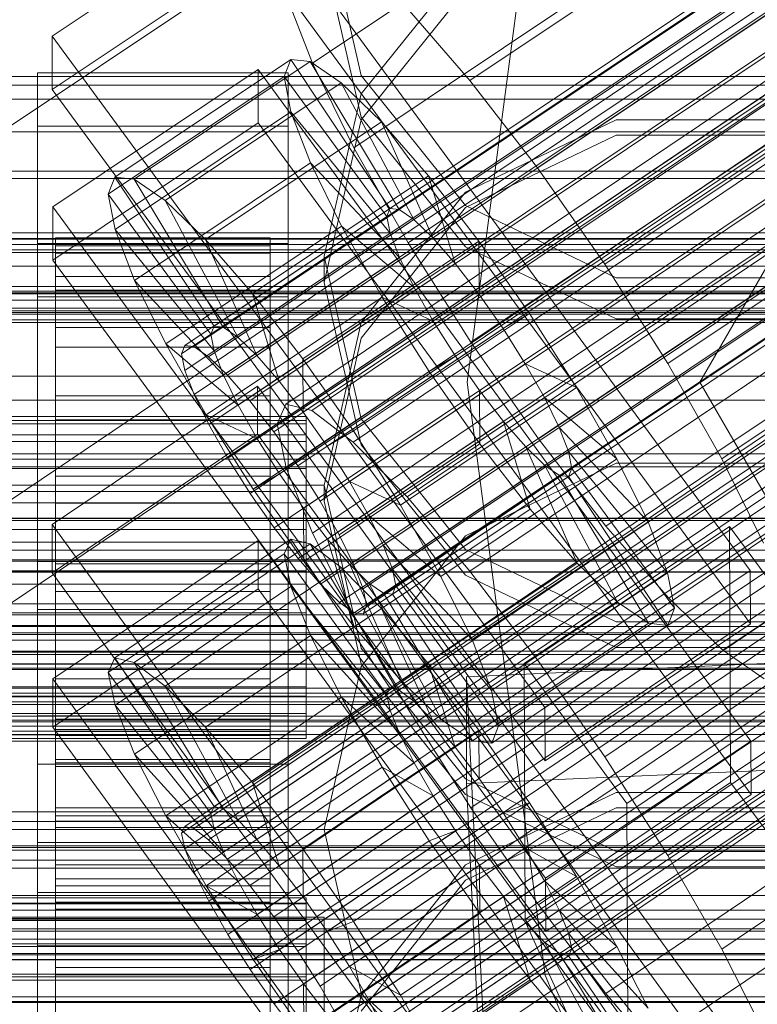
# Model space of a CAD drawing. Header units: millimetres. Extents: x -4738 to 65662, y -68080 to 6847.
# Tile 274 of 656: x 132 to 173, y -34285 to -34230. Entities that reach past the tile are written whole.
import ezdxf

# ---------------------------------------------------------------- set-up
doc = ezdxf.new("R2010")
doc.units = ezdxf.units.MM
for name, color, linetype, lineweight in [('COTAS_O', 1, 'Continuous', 0), ('COTAS_P', 1, 'Continuous', 0), ('frontal_briquetadora', 7, 'Continuous', 0), ('frontal_C01', 7, 'Continuous', 0), ('frontal_C02', 7, 'Continuous', 0), ('frontal_C03', 7, 'Continuous', 0), ('frontal_mezcladora', 7, 'Continuous', 0), ('frontal_secador', 7, 'Continuous', 0)]:
    doc.layers.add(name, color=color, linetype=linetype, lineweight=lineweight)
doc.dimstyles.new('R19_100', dxfattribs={"dimtxt": 250, "dimasz": 150, "dimexe": 150, "dimexo": 80, "dimgap": 100, "dimtad": 1, "dimtih": 1, "dimtoh": 1, "dimdsep": 46, "dimcen": 0.09, "dimadec": 0, "dimazin": 0, "dimtfac": 1, "dimtdec": 4, "dimtofl": 0, "dimtmove": 0, "dimatfit": 3, "dimfxl": 1, "dimtolj": 1, "dimtzin": 0, "dimarcsym": 0})

# ---------------------------------------------------------------- blocks, each defined once
blk = doc.blocks.new('DIM_R30_48')
at = {"layer": 'COTAS_O'}
for p, q in [((-1725, -33700), (-1575, -33655)), ((1725, -33700), (1575, -33655)), ((-1725, -34400), (-1725, -33700)), ((-1725, -33700), (1725, -33700)), ((-1725, -33700), (-1575, -33745)), ((1725, -33700), (1575, -33745)), ((1725, -34400), (1725, -33700))]:
    blk.add_line(p, q, dxfattribs=at)
blk.add_text('3450 O', height=250, dxfattribs=at).set_placement((0, -33600))
blk = doc.blocks.new('DIM_R30_49')
at = {"layer": 'COTAS_P'}
for p, q in [((-150, -32300), (550, -32300)), ((550, -32300), (505, -32450)), ((550, -34900), (550, -32300)), ((550, -32300), (595, -32450)), ((550, -34900), (505, -34750)), ((550, -34900), (595, -34750)), ((-150, -34900), (550, -34900))]:
    blk.add_line(p, q, dxfattribs=at)
blk.add_text('2600 P', height=250, rotation=90, dxfattribs=at).set_placement((450, -33600))
blk = doc.blocks.new('DIM_R30_52')
at = {"layer": 'COTAS_O'}
for p, q in [((-650, -34200), (-500, -34155)), ((650, -34200), (500, -34155)), ((-650, -34900), (-650, -34200)), ((-650, -34200), (650, -34200)), ((-650, -34200), (-500, -34245)), ((650, -34200), (500, -34245)), ((650, -34900), (650, -34200))]:
    blk.add_line(p, q, dxfattribs=at)
blk.add_text('1300 O', height=250, dxfattribs=at).set_placement((0, -34100))

msp = doc.modelspace()

# ---------------------------------------------------------------- linework, layer by layer
at = {"layer": 'frontal_briquetadora'}
for p, q in [((151.08, -34232.849), (149, -34223.801)), ((149, -34226.151), (151.08, -34235.184)), ((151.08, -34233.872), (156.906, -34226.61)), ((156.907, -34228.052), (151.08, -34235.335)), ((156.906, -34240.124), (151.08, -34232.849)), ((149, -34242.945), (151.08, -34233.872)), ((151.08, -34235.184), (156.907, -34242.429)), ((151.08, -34235.335), (149, -34244.416)), ((165.326, -34235.331), (156.906, -34239.371)), ((174.674, -34235.331), (165.326, -34235.331)), ((156.907, -34240.238), (165.327, -34236.188)), ((165.327, -34236.188), (174.673, -34236.188)), ((156.906, -34239.371), (151.08, -34246.657)), ((165.326, -34244.169), (156.906, -34240.124)), ((151.08, -34247.536), (156.907, -34240.238)), ((156.907, -34242.429), (165.327, -34246.449)), ((151.08, -34252.035), (149, -34242.945)), ((149, -34244.416), (149, -34242.945)), ((149, -34244.416), (151.08, -34253.497)), ((174.674, -34244.169), (165.326, -34244.169)), ((151.08, -34246.657), (149, -34255.753)), ((165.327, -34246.449), (174.673, -34246.449)), ((149, -34256.636), (151.08, -34247.536)), ((156.906, -34259.336), (151.08, -34252.035)), ((151.08, -34253.497), (156.907, -34260.779)), ((165.326, -34254.527), (156.906, -34258.582)), ((174.674, -34254.527), (165.326, -34254.527)), ((149, -34255.753), (131, -34255.753)), ((149, -34256.636), (149, -34255.753)), ((149, -34255.753), (151.08, -34264.86)), ((151.08, -34265.737), (149, -34256.636)), ((156.906, -34258.582), (151.08, -34265.888)), ((165.326, -34263.393), (156.906, -34259.336)), ((-160, -34260.611), (200, -34260.611)), ((156.907, -34260.779), (165.327, -34264.821)), ((174.674, -34263.393), (165.326, -34263.393)), ((151.08, -34264.86), (156.906, -34272.168)), ((165.327, -34264.821), (174.673, -34264.821)), ((-160, -34265.027), (200, -34265.027)), ((151.08, -34265.888), (149, -34275)), ((156.907, -34273.035), (151.08, -34265.737)), ((200, -34268.884), (-160, -34268.884)), ((156.906, -34272.168), (165.326, -34276.228)), ((165.327, -34272.915), (156.907, -34276.965)), ((165.327, -34277.085), (156.907, -34273.035)), ((174.673, -34272.915), (165.327, -34272.915)), ((156.906, -34277.832), (165.326, -34273.772)), ((165.326, -34273.772), (174.674, -34273.772)), ((200, -34275), (-160, -34275)), ((149, -34275), (131, -34275)), ((151.08, -34284.112), (149, -34275)), ((165.326, -34276.228), (174.674, -34276.228)), ((156.907, -34276.965), (151.08, -34284.263)), ((174.673, -34277.085), (165.327, -34277.085)), ((151.08, -34285.14), (156.906, -34277.832)), ((200, -34281.116), (-160, -34281.116)), ((156.906, -34291.418), (151.08, -34284.112)), ((151.08, -34284.263), (149, -34293.364))]:
    msp.add_line(p, q, dxfattribs=at)
at = {"layer": 'frontal_C01'}
for p, q in [((146.872, -34251.231), (331.181, -34126.897)), ((148.32, -34251.581), (332.629, -34127.246)), ((146.383, -34252.321), (330.692, -34127.987)), ((150.629, -34253.346), (334.938, -34129.011)), ((141.218, -34274.815), (355.017, -34130.587)), ((141.731, -34274.939), (355.53, -34130.711)), ((146.887, -34254.776), (331.197, -34130.442)), ((141.045, -34275.202), (354.844, -34130.973)), ((142.549, -34275.565), (356.348, -34131.336)), ((141.224, -34276.072), (355.022, -34131.843)), ((153.641, -34256.406), (337.95, -34132.071)), ((143.617, -34276.649), (357.415, -34132.421)), ((141.742, -34277.366), (355.541, -34133.138)), ((144.861, -34278.119), (358.659, -34133.89)), ((148.35, -34258.429), (332.659, -34134.094)), ((142.565, -34278.996), (356.363, -34134.768)), ((359.995, -34135.645), (146.196, -34279.873)), ((157.152, -34260.553), (341.461, -34136.219)), ((143.635, -34280.852), (357.434, -34136.624)), ((147.533, -34281.793), (361.332, -34137.564)), ((144.881, -34282.806), (358.68, -34138.578)), ((150.672, -34263.031), (334.981, -34138.696)), ((148.779, -34283.747), (362.578, -34139.518)), ((146.218, -34284.726), (360.017, -34140.498)), ((345.231, -34141.17), (160.922, -34265.504)), ((149.85, -34285.602), (363.648, -34141.374)), ((147.554, -34286.48), (361.352, -34142.252)), ((150.672, -34287.233), (364.471, -34143.005)), ((148.798, -34287.95), (362.596, -34143.721)), ((153.694, -34268.268), (338.003, -34143.933)), ((151.191, -34288.527), (364.989, -34144.299)), ((149.865, -34289.034), (363.664, -34144.806)), ((150.683, -34289.659), (364.482, -34145.431)), ((151.196, -34289.783), (364.995, -34145.555)), ((151.369, -34289.397), (365.168, -34145.169)), ((164.693, -34270.922), (349.002, -34146.587)), ((157.211, -34273.783), (341.52, -34149.448)), ((168.21, -34276.437), (352.519, -34152.103)), ((160.982, -34279.201), (345.291, -34154.866)), ((171.232, -34281.674), (355.541, -34157.34)), ((164.752, -34284.152), (349.061, -34159.817)), ((228.298, -34191.267), (130, -34257.579)), ((130, -34263.359), (228.298, -34197.047)), ((-311.15, -34232.906), (311.15, -34232.906)), ((-311.15, -34233.399), (311.15, -34233.399)), ((-311.15, -34238.212), (311.15, -34238.212)), ((-311.15, -34238.614), (311.15, -34238.614)), ((-311.15, -34242.307), (311.15, -34242.307)), ((-311.15, -34242.591), (311.15, -34242.591)), ((-311.15, -34244.913), (311.15, -34244.913)), ((-311.15, -34245.06), (311.15, -34245.06)), ((-311.15, -34245.852), (311.15, -34245.852)), ((133.809, -34257.946), (145.277, -34250.21)), ((145.277, -34250.21), (145.289, -34252.906)), ((145.277, -34250.21), (172.809, -34288.064)), ((146.383, -34252.321), (146.872, -34251.231)), ((146.872, -34251.231), (148.32, -34251.581)), ((148.32, -34251.581), (150.629, -34253.346)), ((146.887, -34254.776), (146.383, -34252.321)), ((145.289, -34252.906), (133.821, -34260.642)), ((172.821, -34290.76), (145.289, -34252.906)), ((150.629, -34253.346), (153.641, -34256.406)), ((148.35, -34258.429), (146.887, -34254.776)), ((153.641, -34256.406), (157.152, -34260.553)), ((133.821, -34260.642), (133.809, -34257.946)), ((161.341, -34295.801), (133.809, -34257.946)), ((133.847, -34266.574), (145.315, -34258.838)), ((137.313, -34265.395), (147.143, -34258.764)), ((145.315, -34258.838), (145.327, -34261.534)), ((145.315, -34258.838), (172.847, -34296.692)), ((147.143, -34258.764), (146.777, -34259.579)), ((148.226, -34259.025), (147.143, -34258.764)), ((147.143, -34258.764), (152.686, -34267.079)), ((150.672, -34263.031), (148.35, -34258.429)), ((138.396, -34265.656), (148.226, -34259.025)), ((149.953, -34260.345), (148.226, -34259.025)), ((148.226, -34259.025), (153.199, -34267.203)), ((133, -34262.704), (133, -34260.008)), ((133, -34260.008), (147, -34260.008)), ((133, -34306.231), (133, -34260.008)), ((136.948, -34266.21), (146.777, -34259.579)), ((146.777, -34259.579), (152.513, -34267.465)), ((146.777, -34259.579), (147.155, -34261.415)), ((147, -34260.008), (147, -34262.704)), ((147, -34260.008), (147, -34306.231)), ((140.123, -34266.977), (149.953, -34260.345)), ((152.207, -34262.635), (149.953, -34260.345)), ((149.953, -34260.345), (154.017, -34267.828)), ((157.152, -34260.553), (160.922, -34265.504)), ((133.821, -34260.642), (161.353, -34298.497)), ((145.327, -34261.534), (133.859, -34269.27)), ((137.325, -34268.047), (147.155, -34261.415)), ((172.859, -34299.388), (145.327, -34261.534)), ((147.155, -34261.415), (152.692, -34268.335)), ((147.155, -34261.415), (148.249, -34264.148)), ((147, -34262.704), (133, -34262.704)), ((133, -34262.704), (133, -34308.927)), ((142.377, -34269.266), (152.207, -34262.635)), ((147, -34308.927), (147, -34262.704)), ((154.833, -34265.737), (152.207, -34262.635)), ((152.207, -34262.635), (155.085, -34268.913)), ((153.694, -34268.268), (150.672, -34263.031)), ((138.419, -34270.779), (148.249, -34264.148)), ((148.249, -34264.148), (153.21, -34269.629)), ((148.249, -34264.148), (149.985, -34267.59)), ((136.948, -34266.21), (137.313, -34265.395)), ((142.856, -34273.71), (137.313, -34265.395)), ((137.313, -34265.395), (138.396, -34265.656)), ((160.922, -34265.504), (164.693, -34270.922)), ((143.369, -34273.834), (138.396, -34265.656)), ((138.396, -34265.656), (140.123, -34266.977)), ((145.003, -34272.368), (154.833, -34265.737)), ((157.653, -34269.44), (154.833, -34265.737)), ((154.833, -34265.737), (156.329, -34270.382)), ((133.859, -34269.27), (133.847, -34266.574)), ((161.379, -34304.428), (133.847, -34266.574)), ((142.683, -34274.096), (136.948, -34266.21)), ((137.325, -34268.047), (136.948, -34266.21)), ((144.188, -34274.46), (140.123, -34266.977)), ((140.123, -34266.977), (142.377, -34269.266)), ((152.686, -34267.079), (142.856, -34273.71)), ((152.513, -34267.465), (152.686, -34267.079)), ((152.686, -34267.079), (153.199, -34267.203)), ((140.156, -34274.221), (149.985, -34267.59)), ((152.513, -34267.465), (142.683, -34274.096)), ((153.199, -34267.203), (143.369, -34273.834)), ((149.985, -34267.59), (154.033, -34271.26)), ((149.985, -34267.59), (152.246, -34271.507)), ((152.692, -34268.335), (152.513, -34267.465)), ((153.199, -34267.203), (154.017, -34267.828)), ((142.862, -34274.966), (137.325, -34268.047)), ((138.419, -34270.779), (137.325, -34268.047)), ((154.017, -34267.828), (144.188, -34274.46)), ((157.211, -34273.783), (153.694, -34268.268)), ((154.017, -34267.828), (155.085, -34268.913)), ((133, -34271.332), (133, -34268.636)), ((133, -34268.636), (147, -34268.636)), ((133, -34314.858), (133, -34268.636)), ((134, -34278.819), (134, -34268.82)), ((134, -34268.82), (134, -34269.412)), ((134, -34268.82), (146, -34268.82)), ((134, -34269.522), (134, -34268.82)), ((152.692, -34268.335), (142.862, -34274.966)), ((146, -34269.412), (146, -34268.82)), ((146, -34268.82), (146, -34278.819)), ((146, -34268.82), (146, -34269.522)), ((147, -34268.636), (147, -34271.332)), ((147, -34268.636), (147, -34314.858)), ((153.21, -34269.629), (152.692, -34268.335)), ((133.859, -34269.27), (161.391, -34307.125)), ((145.255, -34275.544), (142.377, -34269.266)), ((142.377, -34269.266), (145.003, -34272.368)), ((155.085, -34268.913), (145.255, -34275.544)), ((155.085, -34268.913), (156.329, -34270.382)), ((134, -34279.1), (134, -34269.412)), ((134, -34269.412), (134, -34271.259)), ((134, -34269.412), (146, -34269.412)), ((134, -34279.152), (134, -34269.522)), ((134, -34269.522), (146, -34269.522)), ((134, -34271.471), (134, -34269.522)), ((153.21, -34269.629), (143.38, -34276.261)), ((146, -34271.259), (146, -34269.412)), ((146, -34269.412), (146, -34279.1)), ((146, -34269.522), (146, -34279.152)), ((146, -34269.522), (146, -34271.471)), ((157.653, -34269.44), (147.823, -34276.071)), ((154.033, -34271.26), (153.21, -34269.629)), ((157.665, -34272.136), (157.653, -34269.44)), ((160.474, -34273.493), (157.653, -34269.44)), ((156.329, -34270.382), (146.499, -34277.013)), ((156.329, -34270.382), (157.665, -34272.136)), ((143.38, -34276.261), (138.419, -34270.779)), ((140.156, -34274.221), (138.419, -34270.779)), ((164.693, -34270.922), (168.21, -34276.437)), ((147, -34271.332), (133, -34271.332)), ((133, -34271.332), (133, -34317.555)), ((134, -34279.974), (134, -34271.259)), ((134, -34271.259), (134, -34274.234)), ((134, -34271.259), (146, -34271.259)), ((134, -34280.075), (134, -34271.471)), ((134, -34271.471), (146, -34271.471)), ((134, -34274.535), (134, -34271.471)), ((142.416, -34278.139), (152.246, -34271.507)), ((154.033, -34271.26), (144.203, -34277.891)), ((146, -34274.234), (146, -34271.259)), ((146, -34271.259), (146, -34279.974)), ((146, -34271.471), (146, -34280.075)), ((146, -34271.471), (146, -34274.535)), ((147, -34317.555), (147, -34271.332)), ((152.246, -34271.507), (155.103, -34273.116)), ((152.246, -34271.507), (154.877, -34275.633)), ((155.103, -34273.116), (154.033, -34271.26)), ((147.835, -34278.768), (157.665, -34272.136)), ((157.665, -34272.136), (159.001, -34274.056)), ((146.499, -34277.013), (145.003, -34272.368)), ((145.003, -34272.368), (147.823, -34276.071)), ((155.103, -34273.116), (145.274, -34279.747)), ((156.35, -34275.07), (155.103, -34273.116)), ((142.856, -34273.71), (142.683, -34274.096)), ((143.369, -34273.834), (142.856, -34273.71)), ((150.644, -34280.124), (160.474, -34273.493)), ((160.982, -34279.201), (157.211, -34273.783)), ((160.474, -34273.493), (159.001, -34274.056)), ((163.105, -34277.619), (160.474, -34273.493)), ((134, -34281.384), (134, -34274.234)), ((134, -34274.234), (134, -34278.135)), ((134, -34274.234), (146, -34274.234)), ((144.203, -34277.891), (140.156, -34274.221)), ((142.416, -34278.139), (140.156, -34274.221)), ((142.683, -34274.096), (142.862, -34274.966)), ((144.188, -34274.46), (143.369, -34273.834)), ((146, -34278.135), (146, -34274.234)), ((146, -34274.234), (146, -34281.384)), ((159.001, -34274.056), (149.171, -34280.687)), ((159.001, -34274.056), (160.247, -34276.01)), ((134, -34281.526), (134, -34274.535)), ((134, -34274.535), (146, -34274.535)), ((134, -34278.503), (134, -34274.535)), ((141.045, -34275.202), (141.218, -34274.815)), ((141.218, -34274.815), (141.731, -34274.939)), ((145.255, -34275.544), (144.188, -34274.46)), ((146, -34274.535), (146, -34281.526)), ((146, -34274.535), (146, -34278.503)), ((141.224, -34276.072), (141.045, -34275.202)), ((141.731, -34274.939), (142.549, -34275.565)), ((142.862, -34274.966), (143.38, -34276.261)), ((156.35, -34275.07), (146.52, -34281.701)), ((154.877, -34275.633), (156.35, -34275.07)), ((157.686, -34276.99), (156.35, -34275.07)), ((142.549, -34275.565), (143.617, -34276.649)), ((145.047, -34282.264), (154.877, -34275.633)), ((146.499, -34277.013), (145.255, -34275.544)), ((154.877, -34275.633), (157.698, -34279.686)), ((141.742, -34277.366), (141.224, -34276.072)), ((143.38, -34276.261), (144.203, -34277.891)), ((147.823, -34276.071), (147.835, -34278.768)), ((147.823, -34276.071), (150.644, -34280.124)), ((160.247, -34276.01), (150.417, -34282.642)), ((163.105, -34277.619), (160.247, -34276.01)), ((160.247, -34276.01), (161.318, -34277.866)), ((168.21, -34276.437), (171.232, -34281.674)), ((143.617, -34276.649), (144.861, -34278.119)), ((147.835, -34278.768), (146.499, -34277.013)), ((157.686, -34276.99), (147.856, -34283.621)), ((157.698, -34279.686), (157.686, -34276.99)), ((159.022, -34278.744), (157.686, -34276.99)), ((142.565, -34278.996), (141.742, -34277.366)), ((153.275, -34284.25), (163.105, -34277.619)), ((165.365, -34281.536), (163.105, -34277.619)), ((134, -34283.232), (134, -34278.135)), ((134, -34278.135), (134, -34282.696)), ((134, -34278.135), (146, -34278.135)), ((145.274, -34279.747), (142.416, -34278.139)), ((145.047, -34282.264), (142.416, -34278.139)), ((144.203, -34277.891), (145.274, -34279.747)), ((144.861, -34278.119), (146.196, -34279.873)), ((146, -34282.696), (146, -34278.135)), ((146, -34278.135), (146, -34283.232)), ((161.318, -34277.866), (151.488, -34284.497)), ((165.365, -34281.536), (161.318, -34277.866)), ((161.318, -34277.866), (162.14, -34279.497)), ((134, -34283.406), (134, -34278.503)), ((134, -34278.503), (146, -34278.503)), ((134, -34283.107), (134, -34278.503)), ((146, -34278.503), (146, -34283.406)), ((146, -34278.503), (146, -34283.107)), ((159.022, -34278.744), (149.192, -34285.375)), ((160.518, -34283.389), (159.022, -34278.744)), ((160.266, -34280.213), (159.022, -34278.744)), ((-148, -34278.819), (148, -34278.819)), ((-148, -34279.1), (148, -34279.1)), ((-148, -34279.152), (148, -34279.152)), ((134, -34279.1), (134, -34278.819)), ((146, -34278.819), (134, -34278.819)), ((134, -34278.819), (134, -34279.152)), ((134, -34279.974), (134, -34279.1)), ((146, -34279.1), (134, -34279.1)), ((146, -34279.152), (134, -34279.152)), ((134, -34279.152), (134, -34280.075)), ((143.635, -34280.852), (142.565, -34278.996)), ((146, -34278.819), (146, -34279.1)), ((146, -34279.152), (146, -34278.819)), ((146, -34279.1), (146, -34279.974)), ((146, -34280.075), (146, -34279.152)), ((149.171, -34280.687), (147.835, -34278.768)), ((148, -34279.1), (148, -34278.819)), ((148, -34278.819), (148, -34279.152)), ((148, -34279.974), (148, -34279.1)), ((148, -34279.152), (148, -34280.075)), ((164.752, -34284.152), (160.982, -34279.201)), ((145.274, -34279.747), (146.52, -34281.701)), ((147.868, -34286.317), (157.698, -34279.686)), ((162.14, -34279.497), (152.311, -34286.128)), ((157.698, -34279.686), (160.518, -34283.389)), ((167.102, -34284.978), (162.14, -34279.497)), ((162.14, -34279.497), (162.659, -34280.791)), ((-148, -34279.974), (148, -34279.974)), ((-148, -34280.075), (148, -34280.075)), ((134, -34281.384), (134, -34279.974)), ((146, -34279.974), (134, -34279.974)), ((146, -34280.075), (134, -34280.075)), ((134, -34280.075), (134, -34281.526)), ((146, -34279.974), (146, -34281.384)), ((146, -34281.526), (146, -34280.075)), ((146.196, -34279.873), (147.533, -34281.793)), ((148, -34281.384), (148, -34279.974)), ((148, -34280.075), (148, -34281.526)), ((149.171, -34280.687), (150.644, -34280.124)), ((160.266, -34280.213), (150.436, -34286.844)), ((150.644, -34280.124), (153.275, -34284.25)), ((163.144, -34286.491), (160.266, -34280.213)), ((161.333, -34281.298), (160.266, -34280.213)), ((144.881, -34282.806), (143.635, -34280.852)), ((150.417, -34282.642), (149.171, -34280.687)), ((162.659, -34280.791), (152.829, -34287.422)), ((168.196, -34287.711), (162.659, -34280.791)), ((162.659, -34280.791), (162.837, -34281.661)), ((-148, -34281.384), (148, -34281.384)), ((134, -34283.232), (134, -34281.384)), ((146, -34281.384), (134, -34281.384)), ((146, -34281.384), (146, -34283.232)), ((148, -34283.232), (148, -34281.384)), ((161.333, -34281.298), (151.503, -34287.929)), ((165.397, -34288.781), (161.333, -34281.298)), ((162.151, -34281.923), (161.333, -34281.298)), ((-148, -34281.526), (148, -34281.526)), ((146, -34281.526), (134, -34281.526)), ((134, -34281.526), (134, -34283.406)), ((146.52, -34281.701), (145.047, -34282.264)), ((146, -34283.406), (146, -34281.526)), ((146.52, -34281.701), (147.856, -34283.621)), ((147.533, -34281.793), (148.779, -34283.747)), ((148, -34281.526), (148, -34283.406)), ((162.151, -34281.923), (152.321, -34288.554)), ((162.837, -34281.661), (153.008, -34288.292)), ((155.535, -34288.167), (165.365, -34281.536)), ((167.125, -34290.101), (162.151, -34281.923)), ((162.664, -34282.047), (162.151, -34281.923)), ((162.837, -34281.661), (162.664, -34282.047)), ((168.573, -34289.547), (162.837, -34281.661)), ((167.102, -34284.978), (165.365, -34281.536)), ((171.232, -34281.674), (173.554, -34286.276)), ((147.868, -34286.317), (145.047, -34282.264)), ((162.664, -34282.047), (152.835, -34288.678)), ((168.208, -34290.362), (162.664, -34282.047)), ((134, -34282.696), (134, -34285.392)), ((146, -34282.696), (134, -34282.696)), ((134, -34282.696), (134, -34287.606)), ((134, -34285.587), (134, -34283.107)), ((134, -34283.107), (146, -34283.107)), ((134, -34288.031), (134, -34283.107)), ((146.218, -34284.726), (144.881, -34282.806)), ((146, -34285.392), (146, -34282.696)), ((146, -34287.606), (146, -34282.696)), ((146, -34283.107), (146, -34285.587)), ((146, -34283.107), (146, -34288.031)), ((151.488, -34284.497), (150.417, -34282.642)), ((150.417, -34282.642), (153.275, -34284.25)), ((-148, -34283.232), (148, -34283.232)), ((-148, -34283.406), (148, -34283.406)), ((134, -34285.392), (134, -34283.232)), ((146, -34283.232), (134, -34283.232)), ((146, -34283.406), (134, -34283.406)), ((134, -34283.406), (134, -34285.587)), ((146, -34283.232), (146, -34285.392)), ((146, -34285.587), (146, -34283.406)), ((147.856, -34283.621), (147.868, -34286.317)), ((147.856, -34283.621), (149.192, -34285.375)), ((148, -34285.392), (148, -34283.232)), ((148, -34283.406), (148, -34285.587)), ((150.688, -34290.02), (160.518, -34283.389)), ((160.518, -34283.389), (163.144, -34286.491)), ((148.779, -34283.747), (149.85, -34285.602)), ((168.263, -34288.299), (164.752, -34284.152)), ((147.554, -34286.48), (146.218, -34284.726)), ((152.311, -34286.128), (151.488, -34284.497)), ((151.488, -34284.497), (155.535, -34288.167)), ((153.275, -34284.25), (155.535, -34288.167))]:
    msp.add_line(p, q, dxfattribs=at)
at = {"layer": 'frontal_C02'}
for p, q in [((141.218, -34247.953), (355.017, -34104.978)), ((141.731, -34248.009), (355.53, -34105.034)), ((141.045, -34248.408), (354.844, -34105.432)), ((142.549, -34248.572), (356.348, -34105.596)), ((141.224, -34249.342), (355.022, -34106.366)), ((143.617, -34249.602), (357.415, -34106.627)), ((141.742, -34250.692), (355.541, -34107.716)), ((144.861, -34251.031), (358.659, -34108.056)), ((148.35, -34232.173), (332.659, -34108.918)), ((142.565, -34252.365), (356.363, -34109.39)), ((359.995, -34109.785), (146.196, -34252.761)), ((157.152, -34233.131), (341.461, -34109.877)), ((143.635, -34254.249), (357.434, -34111.273)), ((147.533, -34254.673), (361.332, -34111.698)), ((144.881, -34256.213), (358.68, -34113.238)), ((148.779, -34256.638), (362.578, -34113.663)), ((150.672, -34236.896), (334.981, -34113.641)), ((345.231, -34114.758), (160.922, -34238.012)), ((146.218, -34258.126), (360.017, -34115.15)), ((149.85, -34258.521), (363.648, -34115.546)), ((147.554, -34259.855), (361.352, -34116.88)), ((150.672, -34260.195), (364.471, -34117.22)), ((148.798, -34261.284), (362.596, -34118.309)), ((151.191, -34261.545), (364.989, -34118.569)), ((153.694, -34242.211), (338.003, -34118.957)), ((149.865, -34262.315), (363.664, -34119.339)), ((151.369, -34262.479), (365.168, -34119.503)), ((150.683, -34262.877), (364.482, -34119.902)), ((151.196, -34262.933), (364.995, -34119.958)), ((164.693, -34243.409), (349.002, -34120.155)), ((157.211, -34247.756), (341.52, -34124.502)), ((168.21, -34248.954), (352.519, -34125.7)), ((160.982, -34253.153), (345.291, -34129.899)), ((171.232, -34254.27), (355.541, -34131.015)), ((164.752, -34258.034), (349.061, -34134.78)), ((168.263, -34262.067), (352.572, -34138.812)), ((171.275, -34264.976), (355.584, -34141.721)), ((130, -34236.667), (228.298, -34170.932)), ((133.809, -34230.657), (145.277, -34222.988)), ((145.277, -34222.988), (172.809, -34260.51)), ((145.289, -34225.968), (133.821, -34233.637)), ((172.821, -34263.491), (145.289, -34225.968)), ((148.35, -34232.173), (146.887, -34228.363)), ((153.641, -34229.099), (157.152, -34233.131)), ((133.821, -34233.637), (133.809, -34230.657)), ((161.341, -34268.179), (133.809, -34230.657)), ((137.313, -34238.535), (147.143, -34231.962)), ((147.143, -34231.962), (146.777, -34232.921)), ((148.226, -34232.08), (147.143, -34231.962)), ((147.143, -34231.962), (152.686, -34240.284)), ((133.847, -34240.194), (145.315, -34232.525)), ((138.396, -34238.653), (148.226, -34232.08)), ((145.315, -34232.525), (145.327, -34235.506)), ((145.315, -34232.525), (172.847, -34270.048)), ((149.953, -34233.267), (148.226, -34232.08)), ((148.226, -34232.08), (153.199, -34240.34)), ((150.672, -34236.896), (148.35, -34232.173)), ((133, -34235.68), (133, -34232.699)), ((133, -34232.699), (147, -34232.699)), ((133, -34278.518), (133, -34232.699)), ((136.948, -34239.495), (146.777, -34232.921)), ((146.777, -34232.921), (152.513, -34240.739)), ((146.777, -34232.921), (147.155, -34234.893)), ((147, -34232.699), (147, -34235.68)), ((147, -34232.699), (147, -34278.518)), ((140.123, -34239.841), (149.953, -34233.267)), ((152.207, -34235.443), (149.953, -34233.267)), ((149.953, -34233.267), (154.017, -34240.902)), ((157.152, -34233.131), (160.922, -34238.012)), ((-450, -34234.172), (450, -34234.172)), ((133.821, -34233.637), (161.353, -34271.16)), ((137.325, -34241.467), (147.155, -34234.893)), ((147.155, -34234.893), (152.692, -34241.673)), ((147.155, -34234.893), (148.249, -34237.743)), ((147, -34235.68), (133, -34235.68)), ((133, -34235.68), (133, -34281.498)), ((145.327, -34235.506), (133.859, -34243.175)), ((142.377, -34242.017), (152.207, -34235.443)), ((172.859, -34273.028), (145.327, -34235.506)), ((147, -34281.498), (147, -34235.68)), ((154.833, -34238.46), (152.207, -34235.443)), ((152.207, -34235.443), (155.085, -34241.933)), ((153.694, -34242.211), (150.672, -34236.896)), ((138.419, -34244.316), (148.249, -34237.743)), ((148.249, -34237.743), (153.21, -34243.022)), ((148.249, -34237.743), (149.985, -34241.276)), ((160.922, -34238.012), (164.693, -34243.409)), ((136.948, -34239.495), (137.313, -34238.535)), ((142.856, -34246.858), (137.313, -34238.535)), ((137.313, -34238.535), (138.396, -34238.653)), ((145.003, -34245.033), (154.833, -34238.46)), ((157.653, -34242.111), (154.833, -34238.46)), ((154.833, -34238.46), (156.329, -34243.362)), ((143.369, -34246.913), (138.396, -34238.653)), ((138.396, -34238.653), (140.123, -34239.841)), ((142.683, -34247.312), (136.948, -34239.495)), ((137.325, -34241.467), (136.948, -34239.495)), ((133.859, -34243.175), (133.847, -34240.194)), ((161.379, -34277.717), (133.847, -34240.194)), ((144.188, -34247.476), (140.123, -34239.841)), ((140.123, -34239.841), (142.377, -34242.017)), ((152.513, -34240.739), (142.683, -34247.312)), ((152.686, -34240.284), (142.856, -34246.858)), ((153.199, -34240.34), (143.369, -34246.913)), ((152.513, -34240.739), (152.686, -34240.284)), ((152.692, -34241.673), (152.513, -34240.739)), ((152.686, -34240.284), (153.199, -34240.34)), ((153.199, -34240.34), (154.017, -34240.902)), ((140.156, -34247.85), (149.985, -34241.276)), ((154.017, -34240.902), (144.188, -34247.476)), ((149.985, -34241.276), (154.033, -34244.696)), ((149.985, -34241.276), (152.246, -34245.252)), ((154.017, -34240.902), (155.085, -34241.933)), ((142.862, -34248.246), (137.325, -34241.467)), ((138.419, -34244.316), (137.325, -34241.467)), ((152.692, -34241.673), (142.862, -34248.246)), ((153.21, -34243.022), (152.692, -34241.673)), ((133, -34245.217), (133, -34242.237)), ((133, -34242.237), (147, -34242.237)), ((133, -34288.055), (133, -34242.237)), ((134, -34251.921), (134, -34241.929)), ((134, -34241.929), (134, -34242.375)), ((134, -34241.929), (146, -34241.929)), ((134, -34242.777), (134, -34241.929)), ((134, -34252.132), (134, -34242.375)), ((134, -34242.375), (134, -34244.084)), ((134, -34242.375), (146, -34242.375)), ((145.255, -34248.507), (142.377, -34242.017)), ((142.377, -34242.017), (145.003, -34245.033)), ((155.085, -34241.933), (145.255, -34248.507)), ((146, -34242.375), (146, -34241.929)), ((146, -34241.929), (146, -34251.921)), ((146, -34241.929), (146, -34242.777)), ((146, -34244.084), (146, -34242.375)), ((146, -34242.375), (146, -34252.132)), ((147, -34242.237), (147, -34245.217)), ((147, -34242.237), (147, -34288.055)), ((157.653, -34242.111), (147.823, -34248.685)), ((157.211, -34247.756), (153.694, -34242.211)), ((155.085, -34241.933), (156.329, -34243.362)), ((157.665, -34245.092), (157.653, -34242.111)), ((160.474, -34246.148), (157.653, -34242.111)), ((134, -34252.322), (134, -34242.777)), ((134, -34242.777), (146, -34242.777)), ((134, -34244.86), (134, -34242.777)), ((146, -34242.777), (146, -34252.322)), ((146, -34242.777), (146, -34244.86)), ((133.859, -34243.175), (161.391, -34280.697)), ((153.21, -34243.022), (143.38, -34249.596)), ((156.329, -34243.362), (146.499, -34249.936)), ((154.033, -34244.696), (153.21, -34243.022)), ((156.329, -34243.362), (157.665, -34245.092)), ((164.693, -34243.409), (168.21, -34248.954)), ((134, -34252.942), (134, -34244.084)), ((134, -34244.084), (134, -34246.941)), ((134, -34244.084), (146, -34244.084)), ((143.38, -34249.596), (138.419, -34244.316)), ((140.156, -34247.85), (138.419, -34244.316)), ((146, -34246.941), (146, -34244.084)), ((146, -34244.084), (146, -34252.942)), ((134, -34253.309), (134, -34244.86)), ((134, -34244.86), (146, -34244.86)), ((134, -34248.038), (134, -34244.86)), ((154.033, -34244.696), (144.203, -34251.27)), ((146.499, -34249.936), (145.003, -34245.033)), ((145.003, -34245.033), (147.823, -34248.685)), ((146, -34244.86), (146, -34253.309)), ((146, -34244.86), (146, -34248.038)), ((147.835, -34251.665), (157.665, -34245.092)), ((155.103, -34246.579), (154.033, -34244.696)), ((157.665, -34245.092), (159.001, -34247.004)), ((147, -34245.217), (133, -34245.217)), ((133, -34245.217), (133, -34291.036)), ((142.416, -34251.826), (152.246, -34245.252)), ((147, -34291.036), (147, -34245.217)), ((152.246, -34245.252), (155.103, -34246.579)), ((152.246, -34245.252), (154.877, -34249.4)), ((450, -34246.094), (-450, -34246.094)), ((150.644, -34252.722), (160.474, -34246.148)), ((160.474, -34246.148), (159.001, -34247.004)), ((163.105, -34250.296), (160.474, -34246.148)), ((155.103, -34246.579), (145.274, -34253.153)), ((156.35, -34248.544), (155.103, -34246.579)), ((134, -34254.294), (134, -34246.941)), ((134, -34246.941), (134, -34250.749)), ((134, -34246.941), (146, -34246.941)), ((142.856, -34246.858), (142.683, -34247.312)), ((142.683, -34247.312), (142.862, -34248.246)), ((143.369, -34246.913), (142.856, -34246.858)), ((144.188, -34247.476), (143.369, -34246.913)), ((146, -34250.749), (146, -34246.941)), ((146, -34246.941), (146, -34254.294)), ((159.001, -34247.004), (149.171, -34253.577)), ((159.001, -34247.004), (160.247, -34248.969)), ((144.203, -34251.27), (140.156, -34247.85)), ((142.416, -34251.826), (140.156, -34247.85)), ((145.255, -34248.507), (144.188, -34247.476)), ((160.982, -34253.153), (157.211, -34247.756)), ((134, -34254.814), (134, -34248.038)), ((134, -34248.038), (146, -34248.038)), ((134, -34252.093), (134, -34248.038)), ((141.045, -34248.408), (141.218, -34247.953)), ((141.224, -34249.342), (141.045, -34248.408)), ((141.218, -34247.953), (141.731, -34248.009)), ((141.731, -34248.009), (142.549, -34248.572)), ((142.862, -34248.246), (143.38, -34249.596)), ((146, -34248.038), (146, -34254.814)), ((146, -34248.038), (146, -34252.093)), ((142.549, -34248.572), (143.617, -34249.602)), ((146.499, -34249.936), (145.255, -34248.507)), ((156.35, -34248.544), (146.52, -34255.118)), ((147.823, -34248.685), (147.835, -34251.665)), ((147.823, -34248.685), (150.644, -34252.722)), ((160.247, -34248.969), (150.417, -34255.542)), ((154.877, -34249.4), (156.35, -34248.544)), ((157.686, -34250.456), (156.35, -34248.544)), ((163.105, -34250.296), (160.247, -34248.969)), ((160.247, -34248.969), (161.318, -34250.852)), ((168.21, -34248.954), (171.232, -34254.27)), ((141.742, -34250.692), (141.224, -34249.342)), ((145.047, -34255.973), (154.877, -34249.4)), ((154.877, -34249.4), (157.698, -34253.437)), ((143.38, -34249.596), (144.203, -34251.27)), ((143.617, -34249.602), (144.861, -34251.031)), ((147.835, -34251.665), (146.499, -34249.936)), ((157.686, -34250.456), (147.856, -34257.03)), ((153.275, -34256.87), (163.105, -34250.296)), ((157.698, -34253.437), (157.686, -34250.456)), ((159.022, -34252.186), (157.686, -34250.456)), ((165.365, -34254.272), (163.105, -34250.296)), ((134, -34256.098), (134, -34250.749)), ((134, -34250.749), (134, -34255.25)), ((134, -34250.749), (146, -34250.749)), ((142.565, -34252.365), (141.742, -34250.692)), ((144.861, -34251.031), (146.196, -34252.761)), ((146, -34255.25), (146, -34250.749)), ((146, -34250.749), (146, -34256.098)), ((161.318, -34250.852), (151.488, -34257.426)), ((165.365, -34254.272), (161.318, -34250.852)), ((161.318, -34250.852), (162.14, -34252.526)), ((144.203, -34251.27), (145.274, -34253.153)), ((149.171, -34253.577), (147.835, -34251.665)), ((-148, -34251.921), (148, -34251.921)), ((-148, -34252.132), (148, -34252.132)), ((-148, -34252.322), (148, -34252.322)), ((134, -34252.132), (134, -34251.921)), ((146, -34251.921), (134, -34251.921)), ((134, -34251.921), (134, -34252.322)), ((134, -34256.735), (134, -34252.093)), ((134, -34252.093), (146, -34252.093)), ((134, -34256.749), (134, -34252.093)), ((134, -34252.942), (134, -34252.132)), ((146, -34252.132), (134, -34252.132)), ((146, -34252.322), (134, -34252.322)), ((134, -34252.322), (134, -34253.309)), ((145.274, -34253.153), (142.416, -34251.826)), ((145.047, -34255.973), (142.416, -34251.826)), ((146, -34251.921), (146, -34252.132)), ((146, -34252.322), (146, -34251.921)), ((146, -34252.093), (146, -34256.735)), ((146, -34252.093), (146, -34256.749)), ((146, -34252.132), (146, -34252.942)), ((146, -34253.309), (146, -34252.322)), ((148, -34252.132), (148, -34251.921)), ((148, -34251.921), (148, -34252.322)), ((148, -34252.942), (148, -34252.132)), ((148, -34252.322), (148, -34253.309)), ((159.022, -34252.186), (149.192, -34258.76)), ((160.518, -34257.088), (159.022, -34252.186)), ((160.266, -34253.615), (159.022, -34252.186)), ((143.635, -34254.249), (142.565, -34252.365)), ((146.196, -34252.761), (147.533, -34254.673)), ((149.171, -34253.577), (150.644, -34252.722)), ((150.644, -34252.722), (153.275, -34256.87)), ((162.14, -34252.526), (152.311, -34259.099)), ((167.102, -34257.805), (162.14, -34252.526)), ((162.14, -34252.526), (162.659, -34253.875)), ((-148, -34252.942), (148, -34252.942)), ((-148, -34253.309), (148, -34253.309)), ((134, -34254.294), (134, -34252.942)), ((146, -34252.942), (134, -34252.942)), ((146, -34253.309), (134, -34253.309)), ((134, -34253.309), (134, -34254.814)), ((145.274, -34253.153), (146.52, -34255.118)), ((146, -34252.942), (146, -34254.294)), ((146, -34254.814), (146, -34253.309)), ((148, -34254.294), (148, -34252.942)), ((148, -34253.309), (148, -34254.814)), ((164.752, -34258.034), (160.982, -34253.153)), ((147.868, -34260.011), (157.698, -34253.437)), ((150.417, -34255.542), (149.171, -34253.577)), ((160.266, -34253.615), (150.436, -34260.188)), ((162.659, -34253.875), (152.829, -34260.449)), ((157.698, -34253.437), (160.518, -34257.088)), ((163.144, -34260.105), (160.266, -34253.615)), ((161.333, -34254.646), (160.266, -34253.615)), ((168.196, -34260.655), (162.659, -34253.875)), ((162.659, -34253.875), (162.837, -34254.809)), ((-148, -34254.294), (148, -34254.294)), ((134, -34256.098), (134, -34254.294)), ((146, -34254.294), (134, -34254.294)), ((144.881, -34256.213), (143.635, -34254.249)), ((146, -34254.294), (146, -34256.098)), ((148, -34256.098), (148, -34254.294)), ((155.535, -34260.846), (165.365, -34254.272)), ((167.102, -34257.805), (165.365, -34254.272)), ((171.232, -34254.27), (173.554, -34258.993)), ((-148, -34254.814), (148, -34254.814)), ((146, -34254.814), (134, -34254.814)), ((134, -34254.814), (134, -34256.735)), ((146, -34256.735), (146, -34254.814)), ((147.533, -34254.673), (148.779, -34256.638)), ((148, -34254.814), (148, -34256.735)), ((161.333, -34254.646), (151.503, -34261.219)), ((162.837, -34254.809), (153.008, -34261.383)), ((165.397, -34262.281), (161.333, -34254.646)), ((162.151, -34255.208), (161.333, -34254.646)), ((162.837, -34254.809), (162.664, -34255.264)), ((168.573, -34262.627), (162.837, -34254.809)), ((134, -34255.25), (134, -34258.231)), ((146, -34255.25), (134, -34255.25)), ((134, -34255.25), (134, -34260.137)), ((146.52, -34255.118), (145.047, -34255.973)), ((146, -34258.231), (146, -34255.25)), ((146, -34260.137), (146, -34255.25)), ((146.52, -34255.118), (147.856, -34257.03)), ((151.488, -34257.426), (150.417, -34255.542)), ((150.417, -34255.542), (153.275, -34256.87)), ((162.151, -34255.208), (152.321, -34261.782)), ((162.664, -34255.264), (152.835, -34261.838)), ((167.125, -34263.468), (162.151, -34255.208)), ((162.664, -34255.264), (162.151, -34255.208)), ((168.208, -34263.586), (162.664, -34255.264)), ((-148, -34256.098), (148, -34256.098)), ((134, -34258.231), (134, -34256.098)), ((146, -34256.098), (134, -34256.098)), ((147.868, -34260.011), (145.047, -34255.973)), ((146, -34256.098), (146, -34258.231)), ((148, -34258.231), (148, -34256.098)), ((-148, -34256.735), (148, -34256.735)), ((146, -34256.735), (134, -34256.735)), ((134, -34256.735), (134, -34258.941)), ((146.218, -34258.126), (144.881, -34256.213)), ((146, -34258.941), (146, -34256.735)), ((148, -34256.735), (148, -34258.941)), ((148.779, -34256.638), (149.85, -34258.521)), ((134, -34258.941), (134, -34256.749)), ((134, -34256.749), (146, -34256.749)), ((134, -34261.689), (134, -34256.749)), ((146, -34256.749), (146, -34258.941)), ((146, -34256.749), (146, -34261.689)), ((147.856, -34257.03), (147.868, -34260.011)), ((147.856, -34257.03), (149.192, -34258.76)), ((150.688, -34263.662), (160.518, -34257.088)), ((153.275, -34256.87), (155.535, -34260.846)), ((160.518, -34257.088), (163.144, -34260.105)), ((152.311, -34259.099), (151.488, -34257.426)), ((151.488, -34257.426), (155.535, -34260.846)), ((157.272, -34264.379), (167.102, -34257.805)), ((168.196, -34260.655), (167.102, -34257.805)), ((148, -34258.231), (-148, -34258.231)), ((134, -34258.231), (146, -34258.231)), ((134, -34260.545), (134, -34258.231)), ((146, -34258.231), (146, -34260.545)), ((147.554, -34259.855), (146.218, -34258.126)), ((148, -34260.545), (148, -34258.231)), ((160.19, -34265.722), (171.658, -34258.052)), ((168.263, -34262.067), (164.752, -34258.034)), ((171.658, -34258.052), (171.715, -34272.359)), ((171.658, -34258.052), (177.394, -34265.87)), ((149.192, -34258.76), (150.688, -34263.662)), ((149.192, -34258.76), (150.436, -34260.188)), ((149.85, -34258.521), (150.672, -34260.195)), ((-148, -34258.941), (148, -34258.941)), ((146, -34258.941), (134, -34258.941)), ((134, -34258.941), (134, -34261.281)), ((146, -34261.281), (146, -34258.941)), ((148, -34258.941), (148, -34261.281)), ((152.829, -34260.449), (152.311, -34259.099)), ((152.311, -34259.099), (157.272, -34264.379)), ((148.798, -34261.284), (147.554, -34259.855)), ((150.688, -34263.662), (147.868, -34260.011)), ((-148, -34260.545), (148, -34260.545)), ((134, -34260.545), (134, -34260.137)), ((134, -34260.137), (134, -34265.077)), ((134, -34260.137), (146, -34260.137)), ((134, -34262.885), (134, -34260.545)), ((146, -34260.545), (134, -34260.545)), ((146, -34265.077), (146, -34260.137)), ((146, -34260.137), (146, -34260.545)), ((146, -34260.545), (146, -34262.885)), ((148, -34262.885), (148, -34260.545)), ((150.436, -34260.188), (153.314, -34266.678)), ((150.436, -34260.188), (151.503, -34261.219)), ((150.672, -34260.195), (151.191, -34261.545)), ((153.008, -34261.383), (152.829, -34260.449)), ((152.829, -34260.449), (158.366, -34267.228)), ((153.314, -34266.678), (163.144, -34260.105)), ((172.809, -34260.51), (161.341, -34268.179)), ((163.144, -34260.105), (165.397, -34262.281)), ((172.821, -34263.491), (172.809, -34260.51)), ((155.535, -34260.846), (157.272, -34264.379)), ((158.366, -34267.228), (168.196, -34260.655)), ((168.573, -34262.627), (168.196, -34260.655)), ((-148, -34261.281), (148, -34261.281)), ((134, -34261.281), (134, -34261.689)), ((146, -34261.281), (134, -34261.281)), ((134, -34261.281), (134, -34263.595)), ((146, -34261.689), (146, -34261.281)), ((146, -34263.595), (146, -34261.281)), ((148, -34261.281), (148, -34263.595)), ((149.865, -34262.315), (148.798, -34261.284)), ((151.191, -34261.545), (151.369, -34262.479)), ((151.503, -34261.219), (155.567, -34268.854)), ((151.503, -34261.219), (152.321, -34261.782)), ((152.835, -34261.838), (153.008, -34261.383)), ((153.008, -34261.383), (158.743, -34269.2)), ((134, -34261.689), (146, -34261.689)), ((134, -34266.576), (134, -34261.689)), ((146, -34261.689), (146, -34266.576)), ((152.321, -34261.782), (157.295, -34270.042)), ((152.321, -34261.782), (152.835, -34261.838)), ((152.835, -34261.838), (158.378, -34270.16)), ((171.275, -34264.976), (168.263, -34262.067)), ((150.683, -34262.877), (149.865, -34262.315)), ((151.369, -34262.479), (151.196, -34262.933)), ((155.567, -34268.854), (165.397, -34262.281)), ((158.743, -34269.2), (168.573, -34262.627)), ((165.397, -34262.281), (167.125, -34263.468)), ((168.208, -34263.586), (168.573, -34262.627)), ((-148, -34262.885), (148, -34262.885)), ((134, -34265.091), (134, -34262.885)), ((134, -34262.885), (134, -34265.077)), ((146, -34262.885), (134, -34262.885)), ((146, -34265.077), (146, -34262.885)), ((146, -34262.885), (146, -34265.091)), ((148, -34265.091), (148, -34262.885)), ((151.196, -34262.933), (150.683, -34262.877)), ((-148, -34263.595), (148, -34263.595)), ((134, -34263.595), (134, -34266.576)), ((146, -34263.595), (134, -34263.595)), ((134, -34263.595), (134, -34265.728)), ((146, -34266.576), (146, -34263.595)), ((146, -34265.728), (146, -34263.595)), ((148, -34263.595), (148, -34265.728)), ((153.314, -34266.678), (150.688, -34263.662)), ((157.295, -34270.042), (167.125, -34263.468)), ((158.378, -34270.16), (168.208, -34263.586)), ((161.353, -34271.16), (172.821, -34263.491)), ((167.125, -34263.468), (168.208, -34263.586)), ((157.272, -34264.379), (158.366, -34267.228)), ((173.584, -34266.564), (171.275, -34264.976)), ((-148, -34265.091), (148, -34265.091)), ((134, -34265.077), (134, -34269.733)), ((134, -34265.077), (146, -34265.077)), ((134, -34267.012), (134, -34265.091)), ((134, -34265.091), (134, -34269.733)), ((146, -34265.091), (134, -34265.091)), ((146, -34269.733), (146, -34265.077)), ((146, -34269.733), (146, -34265.091)), ((146, -34265.091), (146, -34267.012)), ((148, -34267.012), (148, -34265.091)), ((-148, -34265.728), (148, -34265.728)), ((134, -34265.728), (134, -34271.077)), ((146, -34265.728), (134, -34265.728)), ((134, -34265.728), (134, -34267.532)), ((146, -34271.077), (146, -34265.728)), ((146, -34267.532), (146, -34265.728)), ((148, -34265.728), (148, -34267.532)), ((156.962, -34266.456), (174.943, -34265.663)), ((160.247, -34280.028), (160.19, -34265.722)), ((165.926, -34273.539), (160.19, -34265.722)), ((177.394, -34265.87), (165.926, -34273.539)), ((134, -34266.576), (146, -34266.576)), ((134, -34271.077), (134, -34266.576)), ((146, -34266.576), (146, -34271.077)), ((156.962, -34272.418), (156.962, -34266.456)), ((159.83, -34325.721), (156.962, -34266.456)), ((-148, -34267.012), (148, -34267.012)), ((134, -34268.517), (134, -34267.012)), ((134, -34267.012), (134, -34273.788)), ((146, -34267.012), (134, -34267.012)), ((146, -34273.788), (146, -34267.012)), ((146, -34267.012), (146, -34268.517)), ((148, -34268.517), (148, -34267.012)), ((155.567, -34268.854), (153.314, -34266.678)), ((450, -34267.581), (-450, -34267.581)), ((-148, -34267.532), (148, -34267.532)), ((134, -34267.532), (134, -34274.886)), ((146, -34267.532), (134, -34267.532)), ((134, -34267.532), (134, -34268.885)), ((146, -34274.886), (146, -34267.532)), ((146, -34268.885), (146, -34267.532)), ((148, -34267.532), (148, -34268.885)), ((158.366, -34267.228), (158.743, -34269.2)), ((161.341, -34268.179), (161.353, -34271.16)), ((-148, -34268.517), (148, -34268.517)), ((134, -34269.504), (134, -34268.517)), ((134, -34268.517), (134, -34276.966)), ((146, -34268.517), (134, -34268.517)), ((146, -34276.966), (146, -34268.517)), ((146, -34268.517), (146, -34269.504)), ((148, -34269.504), (148, -34268.517)), ((-148, -34268.885), (148, -34268.885)), ((134, -34268.885), (134, -34277.742)), ((146, -34268.885), (134, -34268.885)), ((134, -34268.885), (134, -34269.694)), ((146, -34277.742), (146, -34268.885)), ((146, -34269.694), (146, -34268.885)), ((148, -34268.885), (148, -34269.694)), ((157.295, -34270.042), (155.567, -34268.854)), ((158.743, -34269.2), (158.378, -34270.16)), ((-148, -34269.504), (148, -34269.504)), ((-148, -34269.694), (148, -34269.694)), ((-148, -34269.906), (148, -34269.906)), ((134, -34269.906), (134, -34269.504)), ((134, -34269.504), (134, -34279.049)), ((146, -34269.504), (134, -34269.504)), ((134, -34269.694), (134, -34279.451)), ((146, -34269.694), (134, -34269.694)), ((134, -34269.694), (134, -34269.906)), ((134, -34269.733), (134, -34273.788)), ((134, -34269.733), (146, -34269.733)), ((134, -34269.906), (134, -34279.897)), ((146, -34269.906), (134, -34269.906)), ((146, -34279.049), (146, -34269.504)), ((146, -34269.504), (146, -34269.906)), ((146, -34279.451), (146, -34269.694)), ((146, -34269.906), (146, -34269.694)), ((146, -34273.788), (146, -34269.733)), ((146, -34279.897), (146, -34269.906)), ((148, -34269.906), (148, -34269.504)), ((148, -34269.694), (148, -34269.906)), ((158.378, -34270.16), (157.295, -34270.042)), ((172.847, -34270.048), (161.379, -34277.717)), ((172.859, -34273.028), (172.847, -34270.048)), ((134, -34271.077), (146, -34271.077)), ((134, -34274.886), (134, -34271.077)), ((146, -34271.077), (146, -34274.886)), ((174.943, -34271.625), (156.962, -34272.418)), ((159.83, -34331.684), (156.962, -34272.418)), ((171.715, -34272.359), (160.247, -34280.028)), ((177.451, -34280.176), (171.715, -34272.359)), ((161.391, -34280.697), (172.859, -34273.028)), ((134, -34273.788), (134, -34276.966)), ((134, -34273.788), (146, -34273.788)), ((146, -34276.966), (146, -34273.788)), ((165.926, -34273.539), (165.983, -34287.845)), ((134, -34274.886), (146, -34274.886)), ((134, -34277.742), (134, -34274.886)), ((146, -34274.886), (146, -34277.742)), ((133, -34290.021), (133, -34275.714)), ((133, -34275.714), (147, -34275.714)), ((133, -34285.26), (133, -34275.714)), ((147, -34275.714), (147, -34290.021)), ((147, -34275.714), (147, -34285.26)), ((134, -34276.966), (134, -34279.049)), ((134, -34276.966), (146, -34276.966)), ((146, -34279.049), (146, -34276.966)), ((134, -34277.742), (146, -34277.742)), ((134, -34279.451), (134, -34277.742)), ((146, -34277.742), (146, -34279.451)), ((161.379, -34277.717), (161.391, -34280.697)), ((147, -34278.518), (133, -34278.518)), ((133, -34278.518), (133, -34281.498)), ((147, -34281.498), (147, -34278.518)), ((134, -34279.049), (134, -34279.897)), ((134, -34279.049), (146, -34279.049)), ((146, -34279.897), (146, -34279.049)), ((-450, -34279.503), (450, -34279.503)), ((134, -34279.451), (146, -34279.451)), ((134, -34279.897), (134, -34279.451)), ((146, -34279.451), (146, -34279.897)), ((131, -34279.887), (149, -34279.887)), ((134, -34279.897), (146, -34279.897)), ((149, -34279.887), (149, -34285.848)), ((149, -34279.887), (149, -34325.324)), ((160.247, -34280.028), (165.983, -34287.845)), ((165.983, -34287.845), (177.451, -34280.176)), ((133, -34281.498), (147, -34281.498))]:
    msp.add_line(p, q, dxfattribs=at)
at = {"layer": 'frontal_C03'}
for p, q in [((1250, -34241.644), (-1250, -34241.644)), ((1250, -34241.96), (-1250, -34241.96)), ((1250, -34242.754), (-1250, -34242.754)), ((-1250, -34243.518), (1250, -34243.518)), ((1250, -34244.641), (-1250, -34244.641)), ((1250, -34245.405), (-1250, -34245.405)), ((1250, -34246.199), (-1250, -34246.199)), ((1250, -34246.516), (-1250, -34246.516)), ((1250, -34264.101), (-1250, -34264.101)), ((1250, -34264.418), (-1250, -34264.418)), ((1250, -34265.212), (-1250, -34265.212)), ((1250, -34265.753), (-1250, -34265.753)), ((-1250, -34265.976), (1250, -34265.976)), ((1250, -34266.047), (-1250, -34266.047)), ((1250, -34267.099), (-1250, -34267.099)), ((1250, -34267.863), (-1250, -34267.863)), ((1250, -34268.657), (-1250, -34268.657)), ((1250, -34268.974), (-1250, -34268.974)), ((1250, -34269.213), (-1250, -34269.213)), ((1250, -34270.05), (-1250, -34270.05)), ((1250, -34275.899), (-1250, -34275.899)), ((1250, -34277.153), (-1250, -34277.153)), ((1496, -34280.547), (-1496, -34280.547)), ((1496, -34280.664), (-1496, -34280.664)), ((1496, -34281.93), (-1496, -34281.93)), ((1496, -34282.265), (-1496, -34282.265)), ((1496, -34284.605), (-1496, -34284.605))]:
    msp.add_line(p, q, dxfattribs=at)
at = {"layer": 'frontal_mezcladora'}
for p, q in [((157, -34250), (161.361, -34216.871)), ((170, -34250), (174.5, -34242.206)), ((161.361, -34283.129), (157, -34250)), ((174.5, -34257.794), (170, -34250)), ((174.149, -34314), (161.361, -34283.129))]:
    msp.add_line(p, q, dxfattribs=at)
at = {"layer": 'frontal_secador'}
for p, q in [((-1250, -34236), (1250, -34236)), ((-1250, -34242), (1250, -34242)), ((-1250, -34245), (1250, -34245)), ((1250, -34246), (-1250, -34246)), ((-1250, -34246.659), (1250, -34246.659)), ((1250, -34249.659), (-1250, -34249.659)), ((-1250, -34251), (1250, -34251)), ((1250, -34254), (-1250, -34254)), ((-1250, -34254.728), (1250, -34254.728)), ((-1250, -34257.588), (1250, -34257.588)), ((1250, -34257.611), (-1250, -34257.611)), ((1250, -34257.728), (-1250, -34257.728)), ((-1250, -34259.387), (1250, -34259.387)), ((1250, -34259.918), (-1250, -34259.918)), ((-1250, -34260), (1250, -34260)), ((1250, -34260.588), (-1250, -34260.588)), ((1250, -34262.387), (-1250, -34262.387)), ((1250, -34263), (-1250, -34263)), ((-1250, -34263.65), (1250, -34263.65)), ((1250, -34264), (-1250, -34264)), ((1250, -34267.382), (-1250, -34267.382)), ((-1250, -34268), (1250, -34268)), ((1250, -34269.689), (-1250, -34269.689)), ((1250, -34274), (-1250, -34274)), ((1250, -34274.545), (-1250, -34274.545)), ((1250, -34276), (-1250, -34276)), ((1250, -34276.144), (-1250, -34276.144)), ((1250, -34276.709), (-1250, -34276.709)), ((1250, -34278.686), (-1250, -34278.686)), ((1250, -34280), (-1250, -34280)), ((1320, -34282), (-1320, -34282)), ((1250, -34282), (-1250, -34282)), ((1320, -34282.273), (-1320, -34282.273)), ((1320, -34283.072), (-1320, -34283.072)), ((1320, -34284.343), (-1320, -34284.343)), ((1250, -34284.651), (-1250, -34284.651))]:
    msp.add_line(p, q, dxfattribs=at)

# ---------------------------------------------------------------- dimensions: what is measured, and where the dimension line sits
at = {"layer": 'COTAS_O'}
for p1, p2, picture, middle in [((-1725, -34400), (1725, -34400), 'DIM_R30_48', (0, -33700)), ((-650, -34900), (650, -34900), 'DIM_R30_52', (0, -34200))]:
    dim = msp.add_aligned_dim(p1=p1, p2=p2, distance=700, text='<> O', dimstyle='R19_100', dxfattribs=at)
    dim.commit()
    dim.dimension.update_dxf_attribs({"geometry": picture, "text_midpoint": middle})
at = {"layer": 'COTAS_P'}
dim = msp.add_aligned_dim(p1=(-150, -34900), p2=(-150, -32300), distance=-700, text='<> P', dimstyle='R19_100', dxfattribs=at)
dim.commit()
dim.dimension.update_dxf_attribs({"geometry": 'DIM_R30_49', "text_midpoint": (550, -33600)})

doc.saveas('drawing.dxf')
